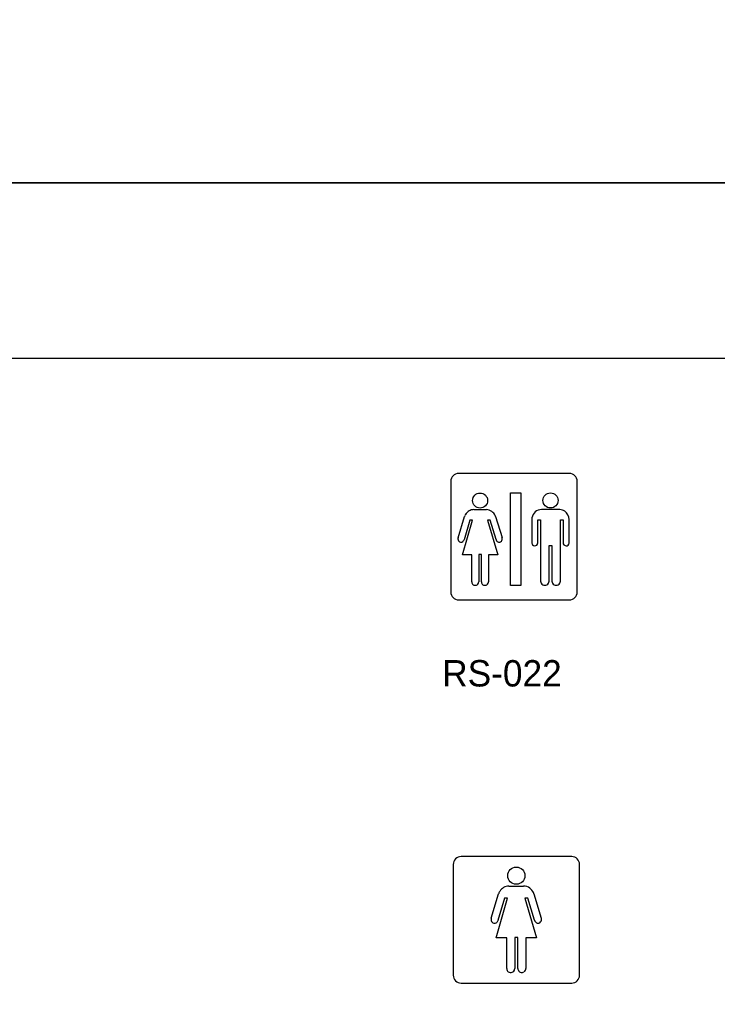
# Model space of a CAD drawing. Extents: x 42133 to 45533, y 41351 to 47951.
# Drawn here: x 42778.5 to 42977.1, y 42219.1 to 42497.8 of the extents above; entities that cross this region are included whole.
import ezdxf

# ---------------------------------------------------------------- set-up
doc = ezdxf.new("R2010")
doc.units = 0
for name, color, linetype in [('#plot_shape', 7, 'Continuous'), ('P_ODOT_PLAN_Border', 7, 'Continuous'), ('P_TRAF_SIGN_SignDetails', 7, 'Continuous')]:
    doc.layers.add(name, color=color, linetype=linetype)

msp = doc.modelspace()

# ---------------------------------------------------------------- linework, layer by layer
at = {"layer": '#plot_shape'}
for points in [[(42133.34, 42451.35), (43833.34, 42451.35), (43833.34, 43551.35), (42133.34, 43551.35)], [(42133.34, 41351.35), (43833.34, 41351.35), (43833.34, 42451.35), (42133.34, 42451.35)]]:
    msp.add_lwpolyline(points, close=True, dxfattribs=at)
at = {"layer": 'P_ODOT_PLAN_Border'}
msp.add_lwpolyline([(42208.34, 41401.35), (43808.34, 41401.35), (43808.34, 42401.35), (42208.34, 42401.35)], close=True, dxfattribs=at)
at = {"layer": 'P_TRAF_SIGN_SignDetails'}
for p, q in [((42934.95, 42368.69), (42903.47, 42368.69)), ((42901.22, 42366.44), (42901.22, 42334.96)), ((42937.2, 42334.96), (42937.2, 42366.44)), ((42903.47, 42332.71), (42934.95, 42332.71)), ((42935.62, 42259.69), (42904.15, 42259.69)), ((42901.9, 42257.44), (42901.9, 42225.96)), ((42937.87, 42225.96), (42937.87, 42257.44)), ((42904.15, 42223.71), (42935.62, 42223.71))]:
    msp.add_line(p, q, dxfattribs=at)
msp.add_lwpolyline([(42918.22, 42336.81), (42918.22, 42363.21), (42921.13, 42363.21), (42921.13, 42336.81)], close=True, dxfattribs=at)
msp.add_lwpolyline([(42918.22, 42336.81), (42918.22, 42363.21), (42921.13, 42363.21), (42921.13, 42336.81)], close=True, dxfattribs=at)
msp.add_lwpolyline([(42918.22, 42336.81), (42918.22, 42363.21), (42921.13, 42363.21), (42921.13, 42336.81)], close=True, dxfattribs=at)
for points in [[(42903.31, 42350.42), (42905.15, 42356.47)], [(42903.31, 42350.42), (42905.15, 42356.47)], [(42903.31, 42350.42), (42905.15, 42356.47)], [(42907.73, 42358.39), (42911.35, 42358.39)], [(42907.73, 42358.39), (42911.35, 42358.39)], [(42907.73, 42358.39), (42911.35, 42358.39)], [(42913.95, 42356.47), (42915.79, 42350.43)], [(42913.95, 42356.47), (42915.79, 42350.43)], [(42913.95, 42356.47), (42915.79, 42350.43)], [(42932.1, 42358.43), (42927.02, 42358.43)], [(42932.1, 42358.43), (42927.02, 42358.43)], [(42932.1, 42358.43), (42927.02, 42358.43)], [(42907.17, 42345.54), (42904.52, 42345.54), (42907.36, 42355.41), (42906.65, 42355.41), (42904.99, 42349.84)], [(42907.17, 42345.54), (42904.52, 42345.54), (42907.36, 42355.41), (42906.65, 42355.41), (42904.99, 42349.84)], [(42907.17, 42345.54), (42904.52, 42345.54), (42907.36, 42355.41), (42906.65, 42355.41), (42904.99, 42349.84)], [(42914.11, 42349.86), (42912.45, 42355.41), (42911.7, 42355.41), (42914.57, 42345.54), (42911.92, 42345.54), (42911.92, 42337.84)], [(42914.11, 42349.86), (42912.45, 42355.41), (42911.7, 42355.41), (42914.57, 42345.54), (42911.92, 42345.54), (42911.92, 42337.84)], [(42914.11, 42349.86), (42912.45, 42355.41), (42911.7, 42355.41), (42914.57, 42345.54), (42911.92, 42345.54), (42911.92, 42337.84)], [(42924.28, 42355.65), (42924.28, 42349.06)], [(42924.28, 42355.65), (42924.28, 42349.06)], [(42924.28, 42355.65), (42924.28, 42349.06)], [(42925.98, 42349.06), (42925.98, 42355.47), (42926.78, 42355.47)], [(42925.98, 42349.06), (42925.98, 42355.47), (42926.78, 42355.47)], [(42925.98, 42349.06), (42925.98, 42355.47), (42926.78, 42355.47)], [(42926.78, 42355.47), (42926.78, 42338.08)], [(42926.78, 42355.47), (42926.78, 42338.08)], [(42926.78, 42355.47), (42926.78, 42338.08)], [(42932.39, 42338.08), (42932.4, 42355.47), (42933.2, 42355.47), (42933.2, 42349.06)], [(42932.39, 42338.08), (42932.4, 42355.47), (42933.2, 42355.47), (42933.2, 42349.06)], [(42932.39, 42338.08), (42932.4, 42355.47), (42933.2, 42355.47), (42933.2, 42349.06)], [(42934.88, 42349.06), (42934.88, 42355.61)], [(42934.88, 42349.06), (42934.88, 42355.61)], [(42934.88, 42349.06), (42934.88, 42355.61)], [(42929.19, 42338.08), (42929.19, 42348.17), (42929.99, 42348.17), (42929.99, 42338.08)], [(42929.19, 42338.08), (42929.19, 42348.17), (42929.99, 42348.17), (42929.99, 42338.08)], [(42929.19, 42338.08), (42929.19, 42348.17), (42929.99, 42348.17), (42929.99, 42338.08)], [(42907.17, 42337.85), (42907.17, 42345.54)], [(42907.17, 42337.85), (42907.17, 42345.54)], [(42907.17, 42337.85), (42907.17, 42345.54)], [(42909.95, 42337.84), (42909.95, 42345.59), (42909.15, 42345.59), (42909.15, 42337.85)], [(42909.95, 42337.84), (42909.95, 42345.59), (42909.15, 42345.59), (42909.15, 42337.85)], [(42909.95, 42337.84), (42909.95, 42345.59), (42909.15, 42345.59), (42909.15, 42337.85)], [(42917.78, 42251.32), (42921.91, 42251.32)], [(42917.78, 42251.32), (42921.91, 42251.32)], [(42917.78, 42251.32), (42921.91, 42251.32)], [(42912.74, 42242.23), (42914.83, 42249.13)], [(42912.74, 42242.23), (42914.83, 42249.13)], [(42912.74, 42242.23), (42914.83, 42249.13)], [(42917.14, 42236.64), (42914.11, 42236.64), (42917.36, 42247.92), (42916.54, 42247.92), (42914.65, 42241.56)], [(42917.14, 42236.64), (42914.11, 42236.64), (42917.36, 42247.92), (42916.54, 42247.92), (42914.65, 42241.56)], [(42917.14, 42236.64), (42914.11, 42236.64), (42917.36, 42247.92), (42916.54, 42247.92), (42914.65, 42241.56)], [(42925.06, 42241.58), (42923.17, 42247.92), (42922.32, 42247.92), (42925.59, 42236.64), (42922.57, 42236.64), (42922.57, 42227.86)], [(42925.06, 42241.58), (42923.17, 42247.92), (42922.32, 42247.92), (42925.59, 42236.64), (42922.57, 42236.64), (42922.57, 42227.86)], [(42925.06, 42241.58), (42923.17, 42247.92), (42922.32, 42247.92), (42925.59, 42236.64), (42922.57, 42236.64), (42922.57, 42227.86)], [(42924.88, 42249.13), (42926.98, 42242.23)], [(42924.88, 42249.13), (42926.98, 42242.23)], [(42924.88, 42249.13), (42926.98, 42242.23)], [(42917.14, 42227.87), (42917.14, 42236.64)], [(42917.14, 42227.87), (42917.14, 42236.64)], [(42917.14, 42227.87), (42917.14, 42236.64)], [(42920.32, 42227.86), (42920.32, 42236.7), (42919.4, 42236.7), (42919.4, 42227.87)], [(42920.32, 42227.86), (42920.32, 42236.7), (42919.4, 42236.7), (42919.4, 42227.87)], [(42920.32, 42227.86), (42920.32, 42236.7), (42919.4, 42236.7), (42919.4, 42227.87)]]:
    msp.add_lwpolyline(points, dxfattribs=at)
for centre, radius in [((42909.55, 42360.98), 2.14), ((42909.55, 42360.98), 2.14), ((42909.55, 42360.98), 2.14), ((42929.59, 42361.02), 2.14), ((42929.59, 42361.02), 2.14), ((42929.59, 42361.02), 2.14), ((42919.86, 42254.28), 2.45), ((42919.86, 42254.28), 2.45), ((42919.86, 42254.28), 2.45)]:
    msp.add_circle(centre, radius, dxfattribs=at)
for centre, radius, start, end in [((42903.47, 42366.44), 2.25, 90, 180), ((42934.95, 42366.44), 2.25, 360, 90), ((42906.92, 42355.96), 1.84, 157.1266, 163.9597), ((42906.92, 42355.96), 1.84, 157.1266, 163.9597), ((42906.92, 42355.96), 1.84, 157.1266, 163.9597), ((42907.62, 42355.67), 2.61, 147.6429, 157.1728), ((42907.62, 42355.67), 2.61, 147.6429, 157.1728), ((42907.62, 42355.67), 2.61, 147.6429, 157.1728), ((42907.92, 42355.5), 2.94, 121.1141, 148.0199), ((42907.92, 42355.5), 2.94, 121.1141, 148.0199), ((42907.92, 42355.5), 2.94, 121.1141, 148.0199), ((42907.71, 42355.82), 2.57, 89.6712, 120.8102), ((42907.71, 42355.82), 2.57, 89.6712, 120.8102), ((42907.71, 42355.82), 2.57, 89.6712, 120.8102), ((42911.35, 42355.82), 2.57, 52.7297, 90.1099), ((42911.35, 42355.82), 2.57, 52.7297, 90.1099), ((42911.35, 42355.82), 2.57, 52.7297, 90.1099), ((42911.01, 42355.35), 3.15, 26.4462, 52.9523), ((42911.01, 42355.35), 3.15, 26.4462, 52.9523), ((42911.01, 42355.35), 3.15, 26.4462, 52.9523), ((42911.69, 42355.69), 2.39, 20.6809, 26.2197), ((42911.69, 42355.69), 2.39, 20.6809, 26.2197), ((42911.69, 42355.69), 2.39, 20.6809, 26.2197), ((42912.05, 42355.84), 2, 18.456, 20.4446), ((42912.05, 42355.84), 2, 18.456, 20.4446), ((42912.05, 42355.84), 2, 18.456, 20.4446), ((42927.16, 42355.65), 2.87, 171.5137, 180.0385), ((42927.16, 42355.65), 2.87, 171.5137, 180.0385), ((42927.16, 42355.65), 2.87, 171.5137, 180.0385), ((42927.03, 42355.68), 2.74, 90.1743, 171.8967), ((42927.03, 42355.68), 2.74, 90.1743, 171.8967), ((42927.03, 42355.68), 2.74, 90.1743, 171.8967), ((42932.1, 42355.48), 2.94, 86.9939, 90.0077), ((42932.1, 42355.48), 2.94, 86.9939, 90.0077), ((42932.1, 42355.48), 2.94, 86.9939, 90.0077), ((42932.13, 42355.74), 2.68, 55.3508, 87.3043), ((42932.13, 42355.74), 2.68, 55.3508, 87.3043), ((42932.13, 42355.74), 2.68, 55.3508, 87.3043), ((42932, 42355.6), 2.88, 0.1981, 54.7973), ((42932, 42355.6), 2.88, 0.1981, 54.7973), ((42932, 42355.6), 2.88, 0.1981, 54.7973), ((42904.45, 42350.05), 1.2, 170.6794, 181.2119), ((42904.45, 42350.05), 1.2, 170.6794, 181.2119), ((42904.45, 42350.05), 1.2, 170.6794, 181.2119), ((42904.66, 42350.02), 1.4, 163.423, 170.8573), ((42904.66, 42350.02), 1.4, 163.423, 170.8573), ((42904.66, 42350.02), 1.4, 163.423, 170.8573), ((42914.43, 42350.04), 1.41, 6.2719, 16.0019), ((42914.43, 42350.04), 1.41, 6.2719, 16.0019), ((42914.43, 42350.04), 1.41, 6.2719, 16.0019), ((42914.69, 42350.07), 1.15, 352.9969, 6.2887), ((42914.69, 42350.07), 1.15, 352.9969, 6.2887), ((42914.69, 42350.07), 1.15, 352.9969, 6.2887), ((42904.25, 42350.05), 0.991, 181.1341, 195.4448), ((42904.25, 42350.05), 0.991, 181.1341, 195.4448), ((42904.25, 42350.05), 0.991, 181.1341, 195.4448), ((42904.13, 42350.01), 0.865, 195.3085, 257.6512), ((42904.13, 42350.01), 0.865, 195.3085, 257.6512), ((42904.13, 42350.01), 0.865, 195.3085, 257.6512), ((42904.13, 42349.99), 0.846, 257.0513, 308.6438), ((42904.13, 42349.99), 0.846, 257.0513, 308.6438), ((42904.13, 42349.99), 0.846, 257.0513, 308.6438), ((42904.06, 42350.07), 0.955, 309.0333, 329.3261), ((42904.06, 42350.07), 0.955, 309.0333, 329.3261), ((42904.06, 42350.07), 0.955, 309.0333, 329.3261), ((42903.82, 42350.21), 1.23, 329.3143, 342.2705), ((42903.82, 42350.21), 1.23, 329.3143, 342.2705), ((42903.82, 42350.21), 1.23, 329.3143, 342.2705), ((42915.47, 42350.28), 1.42, 197.2166, 202.0676), ((42915.47, 42350.28), 1.42, 197.2166, 202.0676), ((42915.47, 42350.28), 1.42, 197.2166, 202.0676), ((42915.26, 42350.19), 1.2, 201.9244, 212.4958), ((42915.26, 42350.19), 1.2, 201.9244, 212.4958), ((42915.26, 42350.19), 1.2, 201.9244, 212.4958), ((42915.06, 42350.07), 0.966, 212.396, 227.0016), ((42915.06, 42350.07), 0.966, 212.396, 227.0016), ((42915.06, 42350.07), 0.966, 212.396, 227.0016), ((42914.96, 42349.96), 0.818, 226.7611, 283.2826), ((42914.96, 42349.96), 0.818, 226.7611, 283.2826), ((42914.96, 42349.96), 0.818, 226.7611, 283.2826), ((42914.95, 42350.02), 0.887, 283.314, 353.9623), ((42914.95, 42350.02), 0.887, 283.314, 353.9623), ((42914.95, 42350.02), 0.887, 283.314, 353.9623), ((42925.5, 42349.05), 1.21, 179.5355, 196.3119), ((42925.5, 42349.05), 1.21, 179.5355, 196.3119), ((42925.5, 42349.05), 1.21, 179.5355, 196.3119), ((42925.14, 42348.94), 0.839, 195.5117, 244.6734), ((42925.14, 42348.94), 0.839, 195.5117, 244.6734), ((42925.14, 42348.94), 0.839, 195.5117, 244.6734), ((42925.13, 42348.92), 0.82, 244.9246, 335.1979), ((42925.13, 42348.92), 0.82, 244.9246, 335.1979), ((42925.13, 42348.92), 0.82, 244.9246, 335.1979), ((42924.93, 42349.02), 1.04, 334.9716, 353.0627), ((42924.93, 42349.02), 1.04, 334.9716, 353.0627), ((42924.93, 42349.02), 1.04, 334.9716, 353.0627), ((42924.67, 42349.06), 1.3, 352.6156, 0.1837), ((42924.67, 42349.06), 1.3, 352.6156, 0.1837), ((42924.67, 42349.06), 1.3, 352.6156, 0.1837), ((42934.43, 42349.05), 1.24, 179.5388, 196.1137), ((42934.43, 42349.05), 1.24, 179.5388, 196.1137), ((42934.43, 42349.05), 1.24, 179.5388, 196.1137), ((42934.05, 42348.93), 0.838, 195.11, 247.138), ((42934.05, 42348.93), 0.838, 195.11, 247.138), ((42934.05, 42348.93), 0.838, 195.11, 247.138), ((42934.04, 42348.9), 0.809, 247.5562, 334.3108), ((42934.04, 42348.9), 0.809, 247.5562, 334.3108), ((42934.04, 42348.9), 0.809, 247.5562, 334.3108), ((42933.84, 42349), 1.03, 333.9569, 352.0612), ((42933.84, 42349), 1.03, 333.9569, 352.0612), ((42933.84, 42349), 1.03, 333.9569, 352.0612), ((42933.56, 42349.05), 1.32, 351.6661, 0.4115), ((42933.56, 42349.05), 1.32, 351.6661, 0.4115), ((42933.56, 42349.05), 1.32, 351.6661, 0.4115), ((42908.3, 42337.84), 1.13, 179.5487, 194.1724), ((42908.3, 42337.84), 1.13, 179.5487, 194.1724), ((42908.3, 42337.84), 1.13, 179.5487, 194.1724), ((42908.08, 42337.78), 0.906, 193.7926, 248.577), ((42908.08, 42337.78), 0.906, 193.7926, 248.577), ((42908.08, 42337.78), 0.906, 193.7926, 248.577), ((42908.16, 42337.95), 1.09, 248.1263, 277.3065), ((42908.16, 42337.95), 1.09, 248.1263, 277.3065), ((42908.16, 42337.95), 1.09, 248.1263, 277.3065), ((42908.17, 42337.9), 1.04, 276.9259, 299.9606), ((42908.17, 42337.9), 1.04, 276.9259, 299.9606), ((42908.17, 42337.9), 1.04, 276.9259, 299.9606), ((42908.24, 42337.78), 0.895, 299.9, 338.1001), ((42908.24, 42337.78), 0.895, 299.9, 338.1001), ((42908.24, 42337.78), 0.895, 299.9, 338.1001), ((42908.06, 42337.84), 1.09, 338.5873, 0.641), ((42908.06, 42337.84), 1.09, 338.5873, 0.641), ((42908.06, 42337.84), 1.09, 338.5873, 0.641), ((42911.08, 42337.84), 1.13, 179.6488, 192.7673), ((42911.08, 42337.84), 1.13, 179.6488, 192.7673), ((42911.08, 42337.84), 1.13, 179.6488, 192.7673), ((42910.86, 42337.78), 0.902, 192.3192, 248.6761), ((42910.86, 42337.78), 0.902, 192.3192, 248.6761), ((42910.86, 42337.78), 0.902, 192.3192, 248.6761), ((42910.94, 42337.95), 1.09, 248.1569, 277.1641), ((42910.94, 42337.95), 1.09, 248.1569, 277.1641), ((42910.94, 42337.95), 1.09, 248.1569, 277.1641), ((42910.96, 42337.89), 1.03, 276.7809, 299.7691), ((42910.96, 42337.89), 1.03, 276.7809, 299.7691), ((42910.96, 42337.89), 1.03, 276.7809, 299.7691), ((42911.03, 42337.77), 0.886, 299.6956, 338.0074), ((42911.03, 42337.77), 0.886, 299.6956, 338.0074), ((42911.03, 42337.77), 0.886, 299.6956, 338.0074), ((42910.85, 42337.83), 1.08, 338.514, 0.6477), ((42910.85, 42337.83), 1.08, 338.514, 0.6477), ((42910.85, 42337.83), 1.08, 338.514, 0.6477), ((42927.98, 42338.08), 1.2, 179.9304, 0.0696), ((42927.98, 42338.08), 1.2, 179.9304, 0.0696), ((42927.98, 42338.08), 1.2, 179.9304, 0.0696), ((42931.19, 42338.08), 1.2, 179.9303, 0.0697), ((42931.19, 42338.08), 1.2, 179.9303, 0.0697), ((42931.19, 42338.08), 1.2, 179.9303, 0.0697), ((42903.47, 42334.96), 2.25, 180, 270), ((42934.95, 42334.96), 2.25, 270, 0), ((42904.15, 42257.44), 2.25, 90, 180), ((42935.62, 42257.44), 2.25, 360, 90), ((42918, 42248.02), 3.36, 121.1095, 147.9915), ((42918, 42248.02), 3.36, 121.1095, 147.9915), ((42918, 42248.02), 3.36, 121.1095, 147.9915), ((42917.76, 42248.39), 2.93, 89.6754, 120.8074), ((42917.76, 42248.39), 2.93, 89.6754, 120.8074), ((42917.76, 42248.39), 2.93, 89.6754, 120.8074), ((42921.92, 42248.38), 2.94, 52.754, 90.1154), ((42921.92, 42248.38), 2.94, 52.754, 90.1154), ((42921.92, 42248.38), 2.94, 52.754, 90.1154), ((42921.53, 42247.84), 3.6, 26.4834, 52.9698), ((42921.53, 42247.84), 3.6, 26.4834, 52.9698), ((42921.53, 42247.84), 3.6, 26.4834, 52.9698), ((42916.85, 42248.55), 2.1, 157.09, 163.9202), ((42916.85, 42248.55), 2.1, 157.09, 163.9202), ((42916.85, 42248.55), 2.1, 157.09, 163.9202), ((42917.66, 42248.21), 2.98, 147.6144, 157.1364), ((42917.66, 42248.21), 2.98, 147.6144, 157.1364), ((42917.66, 42248.21), 2.98, 147.6144, 157.1364), ((42922.29, 42248.24), 2.74, 20.7457, 26.2652), ((42922.29, 42248.24), 2.74, 20.7457, 26.2652), ((42922.29, 42248.24), 2.74, 20.7457, 26.2652), ((42922.71, 42248.41), 2.29, 18.531, 20.5112), ((42922.71, 42248.41), 2.29, 18.531, 20.5112), ((42922.71, 42248.41), 2.29, 18.531, 20.5112), ((42914.04, 42241.8), 1.37, 170.7273, 181.2551), ((42914.04, 42241.8), 1.37, 170.7273, 181.2551), ((42914.04, 42241.8), 1.37, 170.7273, 181.2551), ((42913.8, 42241.8), 1.13, 181.1777, 195.4772), ((42913.8, 42241.8), 1.13, 181.1777, 195.4772), ((42913.8, 42241.8), 1.13, 181.1777, 195.4772), ((42914.27, 42241.77), 1.6, 163.4719, 170.9046), ((42914.27, 42241.77), 1.6, 163.4719, 170.9046), ((42914.27, 42241.77), 1.6, 163.4719, 170.9046), ((42913.67, 42241.75), 0.989, 195.334, 257.6389), ((42913.67, 42241.75), 0.989, 195.334, 257.6389), ((42913.67, 42241.75), 0.989, 195.334, 257.6389), ((42913.31, 42241.98), 1.41, 329.3404, 342.2894), ((42913.31, 42241.98), 1.41, 329.3404, 342.2894), ((42913.31, 42241.98), 1.41, 329.3404, 342.2894), ((42926.62, 42242.06), 1.63, 197.1947, 202.0404), ((42926.62, 42242.06), 1.63, 197.1947, 202.0404), ((42926.62, 42242.06), 1.63, 197.1947, 202.0404), ((42926.03, 42241.77), 1.01, 283.3136, 353.9602), ((42926.03, 42241.77), 1.01, 283.3136, 353.9602), ((42926.03, 42241.77), 1.01, 283.3136, 353.9602), ((42925.44, 42241.79), 1.61, 6.2614, 15.9911), ((42925.44, 42241.79), 1.61, 6.2614, 15.9911), ((42925.44, 42241.79), 1.61, 6.2614, 15.9911), ((42925.73, 42241.82), 1.31, 352.9889, 6.2782), ((42925.73, 42241.82), 1.31, 352.9889, 6.2782), ((42925.73, 42241.82), 1.31, 352.9889, 6.2782), ((42913.67, 42241.73), 0.965, 257.0485, 308.6726), ((42913.67, 42241.73), 0.965, 257.0485, 308.6726), ((42913.67, 42241.73), 0.965, 257.0485, 308.6726), ((42913.59, 42241.82), 1.09, 309.061, 329.3528), ((42913.59, 42241.82), 1.09, 309.061, 329.3528), ((42913.59, 42241.82), 1.09, 309.061, 329.3528), ((42926.38, 42241.96), 1.37, 201.897, 212.4594), ((42926.38, 42241.96), 1.37, 201.897, 212.4594), ((42926.38, 42241.96), 1.37, 201.897, 212.4594), ((42926.16, 42241.82), 1.1, 212.3589, 226.959), ((42926.16, 42241.82), 1.1, 212.3589, 226.959), ((42926.16, 42241.82), 1.1, 212.3589, 226.959), ((42926.05, 42241.69), 0.934, 226.7083, 283.2681), ((42926.05, 42241.69), 0.934, 226.7083, 283.2681), ((42926.05, 42241.69), 0.934, 226.7083, 283.2681), ((42918.43, 42227.86), 1.29, 179.5485, 194.1835), ((42918.43, 42227.86), 1.29, 179.5485, 194.1835), ((42918.43, 42227.86), 1.29, 179.5485, 194.1835), ((42918.18, 42227.79), 1.04, 193.812, 248.6036), ((42918.18, 42227.79), 1.04, 193.812, 248.6036), ((42918.18, 42227.79), 1.04, 193.812, 248.6036), ((42918.16, 42227.85), 1.24, 338.5708, 0.6411), ((42918.16, 42227.85), 1.24, 338.5708, 0.6411), ((42918.16, 42227.85), 1.24, 338.5708, 0.6411), ((42921.61, 42227.85), 1.29, 179.6485, 192.7696), ((42921.61, 42227.85), 1.29, 179.6485, 192.7696), ((42921.61, 42227.85), 1.29, 179.6485, 192.7696), ((42921.36, 42227.78), 1.03, 192.3224, 248.6913), ((42921.36, 42227.78), 1.03, 192.3224, 248.6913), ((42921.36, 42227.78), 1.03, 192.3224, 248.6913), ((42921.34, 42227.84), 1.23, 338.5045, 0.6473), ((42921.34, 42227.84), 1.23, 338.5045, 0.6473), ((42921.34, 42227.84), 1.23, 338.5045, 0.6473), ((42904.15, 42225.96), 2.25, 180, 270), ((42918.27, 42227.98), 1.25, 248.1435, 277.301), ((42918.27, 42227.98), 1.25, 248.1435, 277.301), ((42918.27, 42227.98), 1.25, 248.1435, 277.301), ((42918.29, 42227.92), 1.18, 276.9193, 299.9394), ((42918.29, 42227.92), 1.18, 276.9193, 299.9394), ((42918.29, 42227.92), 1.18, 276.9193, 299.9394), ((42918.37, 42227.78), 1.02, 299.8748, 338.0793), ((42918.37, 42227.78), 1.02, 299.8748, 338.0793), ((42918.37, 42227.78), 1.02, 299.8748, 338.0793), ((42921.45, 42227.98), 1.25, 248.1702, 277.1701), ((42921.45, 42227.98), 1.25, 248.1702, 277.1701), ((42921.45, 42227.98), 1.25, 248.1702, 277.1701), ((42921.46, 42227.91), 1.18, 276.7861, 299.7645), ((42921.46, 42227.91), 1.18, 276.7861, 299.7645), ((42921.46, 42227.91), 1.18, 276.7861, 299.7645), ((42921.55, 42227.77), 1.01, 299.6884, 337.9954), ((42921.55, 42227.77), 1.01, 299.6884, 337.9954), ((42921.55, 42227.77), 1.01, 299.6884, 337.9954), ((42935.62, 42225.96), 2.25, 270, 0)]:
    msp.add_arc(centre, radius, start, end, dxfattribs=at)

# ---------------------------------------------------------------- texts
msp.add_text('RS-022', height=7.5, dxfattribs=at).set_placement((42898.78, 42308.09))

doc.saveas('drawing.dxf')
